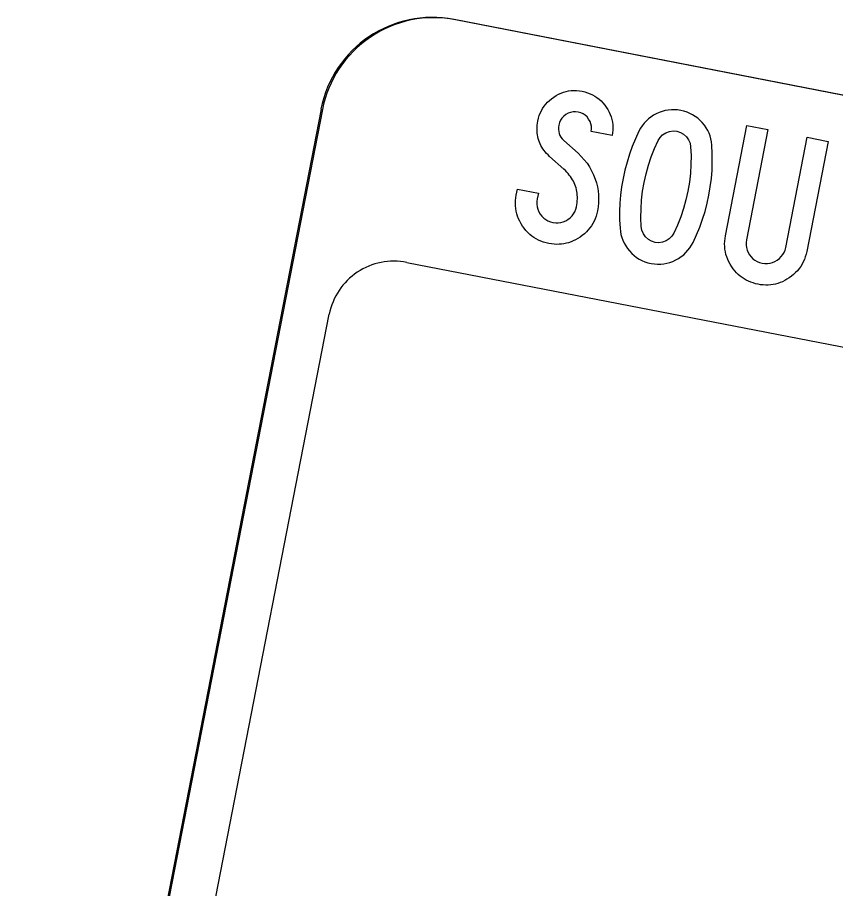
# Model space of a CAD drawing. Extents: x 2001876 to 2025694, y 804561 to 868938.
# Drawn here: x 2024439.63 to 2024460.18, y 807430.51 to 807452.38 of the extents above; entities that cross this region are included whole.
import ezdxf

# ---------------------------------------------------------------- set-up
doc = ezdxf.new("R2010")
doc.units = 0
doc.layers.add('TR SN EXTRUDED PANEL SIGNS- MOUNTED OVERHEAD', color=7, linetype='Continuous')

msp = doc.modelspace()

# ---------------------------------------------------------------- linework, layer by layer
at = {"layer": 'TR SN EXTRUDED PANEL SIGNS- MOUNTED OVERHEAD'}
for p, q in [((2024450.599, 807452.33), (2024450.599, 807452.33)), ((2024504.72, 807441.798), (2024450.635, 807452.323)), ((2024447.293, 807450.07), (2024439.671, 807410.905)), ((2024440.8, 807410.685), (2024447.464, 807444.931)), ((2024447.464, 807444.931), (2024447.464, 807444.931))]:
    msp.add_line(p, q, dxfattribs=at)
for points in [[(2024504.684, 807441.805), (2024504.684, 807441.805), (2024450.599, 807452.33)], [(2024452.189, 807448.073), (2024452.716, 807447.971), (2024452.687, 807447.825), (2024452.678, 807447.758), (2024452.678, 807447.692), (2024452.686, 807447.628), (2024452.703, 807447.566), (2024452.728, 807447.505), (2024452.762, 807447.447), (2024452.803, 807447.393), (2024452.848, 807447.346), (2024452.899, 807447.307), (2024452.955, 807447.275), (2024453.016, 807447.251), (2024453.081, 807447.234), (2024453.149, 807447.225), (2024453.214, 807447.225), (2024453.278, 807447.233), (2024453.339, 807447.249), (2024453.4, 807447.276), (2024453.458, 807447.31), (2024453.513, 807447.351), (2024453.559, 807447.398), (2024453.599, 807447.448), (2024453.63, 807447.505), (2024453.655, 807447.565), (2024453.672, 807447.631), (2024453.68, 807447.681), (2024453.687, 807447.73), (2024453.692, 807447.78), (2024453.693, 807447.827), (2024453.693, 807447.875), (2024453.691, 807447.922), (2024453.687, 807447.968), (2024453.68, 807448.013), (2024453.671, 807448.057), (2024453.66, 807448.101), (2024453.646, 807448.145), (2024453.63, 807448.187), (2024453.612, 807448.229), (2024453.593, 807448.269), (2024453.571, 807448.309), (2024453.547, 807448.349), (2024453.519, 807448.387), (2024453.491, 807448.425), (2024453.461, 807448.463), (2024453.426, 807448.5), (2024453.392, 807448.536), (2024453.354, 807448.571), (2024452.996, 807448.893), (2024452.958, 807448.93), (2024452.921, 807448.967), (2024452.889, 807449.006), (2024452.857, 807449.044), (2024452.829, 807449.084), (2024452.802, 807449.124), (2024452.779, 807449.166), (2024452.758, 807449.208), (2024452.739, 807449.252), (2024452.723, 807449.296), (2024452.71, 807449.34), (2024452.699, 807449.386), (2024452.691, 807449.433), (2024452.684, 807449.48), (2024452.681, 807449.529), (2024452.68, 807449.578), (2024452.682, 807449.627), (2024452.685, 807449.678), (2024452.693, 807449.729), (2024452.702, 807449.782), (2024452.718, 807449.851), (2024452.737, 807449.917), (2024452.761, 807449.979), (2024452.789, 807450.039), (2024452.821, 807450.098), (2024452.857, 807450.151), (2024452.899, 807450.204), (2024452.943, 807450.253), (2024452.991, 807450.299), (2024453.045, 807450.343), (2024453.102, 807450.385), (2024453.161, 807450.423), (2024453.222, 807450.454), (2024453.283, 807450.483), (2024453.346, 807450.505), (2024453.41, 807450.524), (2024453.474, 807450.536), (2024453.541, 807450.545), (2024453.608, 807450.547), (2024453.675, 807450.546), (2024453.745, 807450.54), (2024453.815, 807450.529), (2024453.883, 807450.513), (2024453.948, 807450.492), (2024454.012, 807450.468), (2024454.073, 807450.441), (2024454.13, 807450.408), (2024454.186, 807450.371), (2024454.237, 807450.332), (2024454.287, 807450.287), (2024454.334, 807450.238)], [(2024447.257, 807450.077), (2024447.257, 807450.077), (2024439.635, 807410.912)], [(2024454.334, 807450.238), (2024454.379, 807450.184), (2024454.419, 807450.127), (2024454.458, 807450.068), (2024454.49, 807450.008), (2024454.518, 807449.945), (2024454.542, 807449.883), (2024454.559, 807449.819), (2024454.573, 807449.754), (2024454.582, 807449.689), (2024454.584, 807449.623), (2024454.584, 807449.555), (2024454.577, 807449.486), (2024454.566, 807449.417), (2024454.04, 807449.52), (2024454.048, 807449.585), (2024454.047, 807449.65), (2024454.034, 807449.712), (2024454.011, 807449.772), (2024453.977, 807449.83), (2024453.936, 807449.883), (2024453.889, 807449.927), (2024453.836, 807449.962), (2024453.778, 807449.989), (2024453.715, 807450.006), (2024453.648, 807450.014), (2024453.584, 807450.011), (2024453.522, 807449.999), (2024453.462, 807449.975), (2024453.404, 807449.943), (2024453.351, 807449.902), (2024453.307, 807449.855), (2024453.272, 807449.802), (2024453.247, 807449.744), (2024453.229, 807449.68), (2024453.221, 807449.624), (2024453.22, 807449.57), (2024453.226, 807449.518), (2024453.238, 807449.468), (2024453.256, 807449.421), (2024453.282, 807449.376), (2024453.315, 807449.333), (2024453.354, 807449.293), (2024453.71, 807448.974), (2024453.791, 807448.895), (2024453.866, 807448.81), (2024453.936, 807448.722), (2024453.997, 807448.629), (2024454.052, 807448.532), (2024454.1, 807448.431), (2024454.141, 807448.325), (2024454.172, 807448.227), (2024454.196, 807448.129), (2024454.213, 807448.031), (2024454.224, 807447.93), (2024454.228, 807447.831), (2024454.225, 807447.73), (2024454.215, 807447.63), (2024454.199, 807447.529), (2024454.183, 807447.46), (2024454.164, 807447.394), (2024454.141, 807447.33), (2024454.113, 807447.268), (2024454.083, 807447.209), (2024454.048, 807447.153), (2024454.009, 807447.098), (2024453.967, 807447.047), (2024453.921, 807446.998), (2024453.871, 807446.951), (2024453.817, 807446.907), (2024453.76, 807446.866), (2024453.704, 807446.83), (2024453.649, 807446.798), (2024453.592, 807446.771), (2024453.534, 807446.747), (2024453.475, 807446.727), (2024453.417, 807446.712), (2024453.356, 807446.699), (2024453.295, 807446.69), (2024453.234, 807446.687), (2024453.172, 807446.686), (2024453.107, 807446.688), (2024453.043, 807446.695), (2024452.978, 807446.707), (2024452.91, 807446.721), (2024452.843, 807446.741), (2024452.779, 807446.765), (2024452.717, 807446.791), (2024452.659, 807446.822), (2024452.602, 807446.857), (2024452.549, 807446.895), (2024452.498, 807446.937), (2024452.449, 807446.984), (2024452.402, 807447.034), (2024452.358, 807447.088), (2024452.318, 807447.145), (2024452.279, 807447.205), (2024452.246, 807447.266), (2024452.218, 807447.327), (2024452.192, 807447.39), (2024452.172, 807447.453)], [(2024457.031, 807448.13), (2024457.058, 807448.34), (2024457.075, 807448.55), (2024457.082, 807448.759), (2024457.08, 807448.968), (2024457.069, 807449.177), (2024457.06, 807449.256), (2024457.046, 807449.332), (2024457.025, 807449.406), (2024456.999, 807449.478), (2024456.966, 807449.547), (2024456.927, 807449.613), (2024456.882, 807449.679), (2024456.831, 807449.741), (2024456.775, 807449.798), (2024456.717, 807449.851), (2024456.654, 807449.898), (2024456.588, 807449.939), (2024456.519, 807449.974), (2024456.447, 807450.004), (2024456.37, 807450.028), (2024456.292, 807450.047), (2024456.211, 807450.059), (2024456.131, 807450.065), (2024456.053, 807450.065), (2024455.975, 807450.057), (2024455.899, 807450.043), (2024455.824, 807450.023), (2024455.749, 807449.996), (2024455.675, 807449.963), (2024455.606, 807449.925), (2024455.539, 807449.881), (2024455.478, 807449.833), (2024455.421, 807449.781), (2024455.368, 807449.725), (2024455.322, 807449.664), (2024455.278, 807449.599), (2024455.24, 807449.529), (2024455.151, 807449.338), (2024455.072, 807449.145), (2024455.002, 807448.948), (2024454.94, 807448.749), (2024454.886, 807448.545), (2024454.842, 807448.338), (2024454.805, 807448.132), (2024454.779, 807447.924), (2024454.762, 807447.717), (2024454.754, 807447.508), (2024454.754, 807447.299), (2024454.765, 807447.089), (2024454.773, 807447.01), (2024454.787, 807446.933), (2024454.809, 807446.859), (2024454.835, 807446.787), (2024454.869, 807446.716), (2024454.907, 807446.647), (2024454.953, 807446.582), (2024455.004, 807446.519), (2024455.059, 807446.459), (2024455.119, 807446.406), (2024455.181, 807446.358), (2024455.247, 807446.317), (2024455.316, 807446.28), (2024455.389, 807446.251), (2024455.465, 807446.225), (2024455.544, 807446.207), (2024455.626, 807446.194), (2024455.706, 807446.189), (2024455.785, 807446.189), (2024455.864, 807446.197), (2024455.94, 807446.21), (2024456.016, 807446.232), (2024456.09, 807446.259), (2024456.164, 807446.293), (2024456.235, 807446.332), (2024456.301, 807446.377), (2024456.363, 807446.426), (2024456.419, 807446.478), (2024456.471, 807446.537), (2024456.517, 807446.599), (2024456.56, 807446.665), (2024456.598, 807446.736), (2024456.686, 807446.927), (2024456.766, 807447.121), (2024456.836, 807447.316), (2024456.898, 807447.514), (2024456.95, 807447.716), (2024456.995, 807447.919), (2024457.031, 807448.13)], [(2024456.419, 807447.804), (2024456.361, 807447.589), (2024456.29, 807447.379), (2024456.208, 807447.171), (2024456.116, 807446.967), (2024456.067, 807446.888), (2024456.001, 807446.822), (2024455.921, 807446.771), (2024455.834, 807446.738), (2024455.742, 807446.725), (2024455.647, 807446.735), (2024455.556, 807446.763), (2024455.476, 807446.809), (2024455.406, 807446.873), (2024455.351, 807446.952), (2024455.316, 807447.038), (2024455.299, 807447.13), (2024455.29, 807447.354), (2024455.293, 807447.575), (2024455.307, 807447.797), (2024455.331, 807448.017), (2024455.369, 807448.237), (2024455.417, 807448.456), (2024455.477, 807448.671), (2024455.547, 807448.882), (2024455.628, 807449.089), (2024455.72, 807449.291), (2024455.77, 807449.371), (2024455.835, 807449.436), (2024455.914, 807449.487), (2024456.003, 807449.52), (2024456.095, 807449.533), (2024456.19, 807449.525), (2024456.281, 807449.497), (2024456.361, 807449.45), (2024456.43, 807449.386), (2024456.485, 807449.31), (2024456.522, 807449.226), (2024456.538, 807449.136), (2024456.547, 807448.914), (2024456.546, 807448.693), (2024456.532, 807448.47), (2024456.505, 807448.246), (2024456.468, 807448.023), (2024456.419, 807447.804)], [(2024452.172, 807447.453), (2024452.158, 807447.518), (2024452.146, 807447.584), (2024452.14, 807447.649), (2024452.139, 807447.717), (2024452.141, 807447.785), (2024452.148, 807447.854), (2024452.16, 807447.924), (2024452.189, 807448.073), (2024452.189, 807448.073)], [(2024449.411, 807446.232), (2024449.412, 807446.232), (2024467.471, 807442.73), (2024467.455, 807442.917), (2024466.631, 807443.283), (2024466.509, 807443.786), (2024466.164, 807444.009), (2024465.788, 807444.472), (2024465.753, 807445.537), (2024467.522, 807447.017), (2024470.192, 807447.427), (2024470.509, 807447.688), (2024476.665, 807446.255), (2024477.609, 807444.383), (2024481.369, 807443.582), (2024482.257, 807442.195), (2024484.04, 807439.506), (2024503.5, 807435.719)]]:
    msp.add_lwpolyline(points, dxfattribs=at)
msp.add_lwpolyline([(2024459.989, 807449.271), (2024459.451, 807446.507), (2024459.435, 807446.437), (2024459.415, 807446.37), (2024459.392, 807446.306), (2024459.365, 807446.246), (2024459.334, 807446.186), (2024459.3, 807446.129), (2024459.261, 807446.076), (2024459.219, 807446.024), (2024459.173, 807445.976), (2024459.123, 807445.929), (2024459.069, 807445.885), (2024459.012, 807445.844), (2024458.956, 807445.808), (2024458.901, 807445.776), (2024458.844, 807445.749), (2024458.786, 807445.725), (2024458.727, 807445.705), (2024458.668, 807445.69), (2024458.608, 807445.677), (2024458.547, 807445.668), (2024458.486, 807445.665), (2024458.423, 807445.664), (2024458.359, 807445.666), (2024458.295, 807445.673), (2024458.23, 807445.685), (2024458.167, 807445.698), (2024458.104, 807445.716), (2024458.045, 807445.737), (2024457.988, 807445.761), (2024457.933, 807445.788), (2024457.881, 807445.819), (2024457.829, 807445.853), (2024457.781, 807445.89), (2024457.734, 807445.93), (2024457.69, 807445.973), (2024457.648, 807446.02), (2024457.607, 807446.071), (2024457.57, 807446.124), (2024457.531, 807446.185), (2024457.498, 807446.245), (2024457.47, 807446.308), (2024457.444, 807446.369), (2024457.425, 807446.434), (2024457.41, 807446.497), (2024457.398, 807446.563), (2024457.392, 807446.63), (2024457.391, 807446.696), (2024457.393, 807446.764), (2024457.401, 807446.833), (2024457.412, 807446.903), (2024457.95, 807449.667), (2024458.477, 807449.565), (2024457.939, 807446.802), (2024457.93, 807446.734), (2024457.93, 807446.668), (2024457.938, 807446.605), (2024457.955, 807446.544), (2024457.98, 807446.483), (2024458.014, 807446.424), (2024458.055, 807446.37), (2024458.1, 807446.324), (2024458.151, 807446.285), (2024458.206, 807446.253), (2024458.267, 807446.228), (2024458.333, 807446.212), (2024458.401, 807446.203), (2024458.466, 807446.203), (2024458.53, 807446.211), (2024458.591, 807446.229), (2024458.652, 807446.254), (2024458.71, 807446.288), (2024458.765, 807446.33), (2024458.811, 807446.377), (2024458.851, 807446.427), (2024458.882, 807446.483), (2024458.907, 807446.544), (2024458.924, 807446.61), (2024459.461, 807449.373), (2024459.989, 807449.271)], close=True, dxfattribs=at)
for centre, radius, start, end in [((2024450.054, 807449.533), 2.85, 78.9875, 168.9871), ((2024450.09, 807449.526), 2.85, 78.9875, 168.9877), ((2024449.088, 807444.608), 1.656, 78.7572, 168.7574)]:
    msp.add_arc(centre, radius, start, end, dxfattribs=at)

doc.saveas('drawing.dxf')
